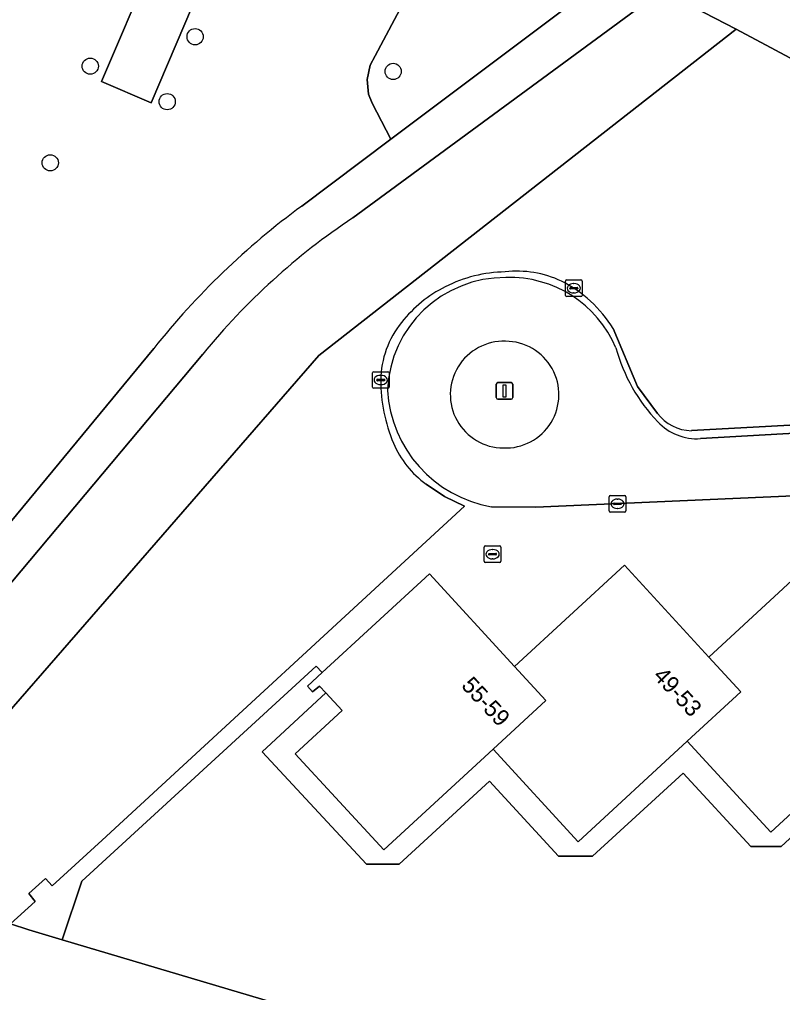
# Model space of a CAD drawing. Extents: x 160349 to 161355, y 381727 to 382854.
# Drawn here: x 160702.1 to 160748.1, y 381912.7 to 381971.4 of the extents above; entities that cross this region are included whole.
import ezdxf

# ---------------------------------------------------------------- set-up
doc = ezdxf.new("R2010")
doc.units = 0
for name, color, linetype in [('IMGEO_Boom', 7, 'Continuous'), ('IMGEO_Brandkraan', 7, 'Continuous'), ('IMGEO_Groenvoorziening', 7, 'Continuous'), ('IMGEO_Kolk', 7, 'Continuous'), ('IMGEO_Lichtmast', 7, 'Continuous'), ('IMGEO_Pand', 7, 'Continuous'), ('IMGEO_Pand_nummerreeks', 7, 'Continuous'), ('IMGEO_Rijbaan_lokaal_gesloten', 7, 'Continuous'), ('IMGEO_Voetpad_halfverhard', 7, 'Continuous'), ('IMGEO_Voetpad_open', 7, 'Continuous')]:
    doc.layers.add(name, color=color, linetype=linetype)

msp = doc.modelspace()

# ---------------------------------------------------------------- linework, layer by layer
at = {"layer": 'IMGEO_Boom'}
for centre in [(160712.658, 381970.314), (160706.338, 381968.54), (160724.592, 381968.224), (160710.976, 381966.402), (160703.928, 381962.718)]:
    msp.add_circle(centre, 0.489, dxfattribs=at)
at = {"layer": 'IMGEO_Brandkraan'}
for p, q in [((160730.081, 381938.714), (160730.081, 381939.566)), ((160730.156, 381939.64), (160731.008, 381939.64)), ((160730.569, 381939.42), (160730.594, 381939.42)), ((160731.082, 381939.566), (160731.082, 381938.714)), ((160730.34, 381939.134), (160730.34, 381939.146)), ((160730.778, 381939.097), (160730.38, 381939.097)), ((160730.383, 381939.183), (160730.781, 381939.183)), ((160730.592, 381938.86), (160730.567, 381938.86)), ((160730.824, 381939.146), (160730.824, 381939.134)), ((160731.008, 381938.64), (160730.156, 381938.64))]:
    msp.add_line(p, q, dxfattribs=at)
for points in [[(160730.081, 381938.714), (160730.081, 381939.566)], [(160730.156, 381939.64), (160731.008, 381939.64)], [(160731.082, 381939.566), (160731.082, 381938.714)], [(160731.008, 381938.64), (160730.156, 381938.64)]]:
    msp.add_lwpolyline(points, dxfattribs=at)
for centre, radius, start, end in [((160730.158, 381939.564), 0.0765, 91.55205, 178.44795), ((160730.158, 381939.564), 0.0765, 91.55205, 178.44795), ((160731.006, 381939.564), 0.0765, 1.55205, 88.44795), ((160731.006, 381939.564), 0.0765, 1.55205, 88.44795), ((160730.38, 381939.143), 0.0403, 85.87752, 175.75265), ((160730.377, 381939.133), 0.0366, 178.93798, 274.71019), ((160730.781, 381939.14), 0.043, 264.86636, 352.45326), ((160730.785, 381939.145), 0.0386, 1.73085, 96.63898), ((160730.158, 381938.716), 0.0765, 181.55205, 268.44795), ((160730.158, 381938.716), 0.0765, 181.55205, 268.44795), ((160731.006, 381938.716), 0.0765, 271.55205, 358.44795), ((160731.006, 381938.716), 0.0765, 271.55205, 358.44795)]:
    msp.add_arc(centre, radius, start, end, dxfattribs=at)
for centre, major_axis, ratio, start_param, end_param in [((160730.568, 381939.14), (-0.387, 0.002), 0.722429, 4.712389, 7.853982), ((160730.593, 381939.14), (-0.39, 0.002), 0.717154, 1.570796, 4.712389)]:
    msp.add_ellipse(centre, major_axis=major_axis, ratio=ratio, start_param=start_param, end_param=end_param, dxfattribs=at)
at = {"layer": 'IMGEO_Groenvoorziening'}
for points in [[(160719.085, 381960.112), (160724.453, 381964.141), (160723.319, 381966.309), (160723.109, 381966.861), (160723.02, 381967.74), (160723.206, 381968.604), (160723.5, 381969.165), (160728.84, 381979.174), (160712.338, 381987.781), (160711.6, 381986.403), (160709.442, 381987.559), (160709.662, 381987.997), (160710.152, 381988.921), (160708.948, 381989.542), (160704.774, 381991.694), (160703.024, 381987.36), (160698.302, 381975.543), (160696.851, 381971.923), (160683.073, 381937.506), (160694.745, 381932.874), (160710.168, 381951.541)], [(160713.126, 381951.198), (160687.876, 381921.119), (160692.7, 381919.619), (160720.104, 381951.115), (160745.256, 381970.771), (160740.787, 381973.103), (160722.158, 381959.401)], [(160742.562, 381946.583), (160784.463, 381948.856), (160784.875, 381948.991), (160785.29, 381949.403), (160745.256, 381970.771), (160720.104, 381951.115), (160692.7, 381919.619), (160701.529, 381916.873), (160703.013, 381918.224), (160702.637, 381918.693), (160703.65, 381919.616), (160704.036, 381919.156), (160707.061, 381921.911), (160728.881, 381942.036), (160727.68, 381942.609), (160726.588, 381943.368)], [(160737.846, 381952.736), (160739.305, 381949.241), (160740.519, 381947.615)], [(160753.532, 381926.659), (160747.962, 381921.535), (160746.136, 381921.535), (160742.065, 381925.96), (160736.612, 381920.943), (160734.554, 381920.943), (160730.387, 381925.473), (160724.948, 381920.47), (160722.977, 381920.47), (160716.693, 381927.236), (160720.526, 381930.796), (160720.149, 381931.202), (160719.729, 381930.86), (160719.425, 381931.19), (160720.314, 381932.008), (160719.952, 381932.403), (160705.831, 381919.449), (160704.645, 381915.916), (160746.482, 381903.49)]]:
    msp.add_lwpolyline(points, dxfattribs=at)
for points in [[(160707.015, 381967.615), (160712.997, 381981.617), (160715.98, 381980.346), (160710.014, 381966.338)], [(160707.015, 381967.615), (160710.014, 381966.338), (160715.98, 381980.346), (160712.997, 381981.617)], [(160728.84, 381979.174), (160723.5, 381969.165), (160723.206, 381968.604), (160723.02, 381967.74), (160723.109, 381966.861), (160723.319, 381966.309), (160724.453, 381964.141), (160738.196, 381974.455), (160731.955, 381977.711), (160731.887, 381977.585)]]:
    msp.add_lwpolyline(points, close=True, dxfattribs=at)
for centre, radius, start, end in [((160746.621, 381922.541), 46.581, 126.23741, 141.49569), ((160744.996, 381925.182), 41.14, 123.71857, 140.77384), ((160731.522, 381947.74), 8.41, 91.24175, 116.76341), ((160732.066, 381950.004), 6.187, 64.49794, 96.7419), ((160731.145, 381948.379), 7.67, 116.39952, 141.98944), ((160731.286, 381948.697), 7.704, 31.62136, 63.4444), ((160729.421, 381949.57), 5.579, 140.72227, 179.27963), ((160733.398, 381949.593), 9.556, 179.71602, 203.17571), ((160742.607, 381949.21), 2.628, 217.38227, 269.01744), ((160729.791, 381947.959), 5.597, 202.32891, 235.09838)]:
    msp.add_arc(centre, radius, start, end, dxfattribs=at)
at = {"layer": 'IMGEO_Kolk'}
for p, q in [((160734.975, 381954.735), (160734.975, 381955.587)), ((160735.05, 381955.661), (160735.902, 381955.661)), ((160735.277, 381955.204), (160735.675, 381955.204)), ((160735.463, 381955.441), (160735.488, 381955.441)), ((160735.976, 381955.587), (160735.976, 381954.735)), ((160735.902, 381954.661), (160735.05, 381954.661)), ((160735.234, 381955.155), (160735.234, 381955.167)), ((160735.672, 381955.118), (160735.274, 381955.118)), ((160735.486, 381954.881), (160735.461, 381954.881)), ((160735.718, 381955.167), (160735.718, 381955.155)), ((160723.342, 381949.21), (160723.342, 381950.062)), ((160723.417, 381950.136), (160724.269, 381950.136)), ((160723.83, 381949.916), (160723.855, 381949.916)), ((160724.343, 381950.062), (160724.343, 381949.21)), ((160723.601, 381949.63), (160723.601, 381949.642)), ((160724.039, 381949.593), (160723.641, 381949.593)), ((160723.644, 381949.679), (160724.042, 381949.679)), ((160723.853, 381949.356), (160723.828, 381949.356)), ((160724.085, 381949.642), (160724.085, 381949.63)), ((160724.269, 381949.136), (160723.417, 381949.136)), ((160737.608, 381941.755), (160737.608, 381942.607)), ((160737.683, 381942.681), (160738.535, 381942.681)), ((160738.096, 381942.461), (160738.121, 381942.461)), ((160738.609, 381942.607), (160738.609, 381941.755)), ((160737.867, 381942.175), (160737.867, 381942.187)), ((160738.305, 381942.138), (160737.907, 381942.138)), ((160737.91, 381942.224), (160738.308, 381942.224)), ((160738.119, 381941.901), (160738.094, 381941.901)), ((160738.351, 381942.187), (160738.351, 381942.175)), ((160738.535, 381941.681), (160737.683, 381941.681))]:
    msp.add_line(p, q, dxfattribs=at)
for points in [[(160734.975, 381954.735), (160734.975, 381955.587)], [(160735.05, 381955.661), (160735.902, 381955.661)], [(160735.976, 381955.587), (160735.976, 381954.735)], [(160735.902, 381954.661), (160735.05, 381954.661)], [(160723.342, 381949.21), (160723.342, 381950.062)], [(160723.417, 381950.136), (160724.269, 381950.136)], [(160724.343, 381950.062), (160724.343, 381949.21)], [(160724.269, 381949.136), (160723.417, 381949.136)], [(160737.608, 381941.755), (160737.608, 381942.607)], [(160737.683, 381942.681), (160738.535, 381942.681)], [(160738.609, 381942.607), (160738.609, 381941.755)], [(160738.535, 381941.681), (160737.683, 381941.681)]]:
    msp.add_lwpolyline(points, dxfattribs=at)
for centre, radius, start, end in [((160735.052, 381955.585), 0.0765, 91.55205, 178.44795), ((160735.052, 381955.585), 0.0765, 91.55205, 178.44795), ((160735.274, 381955.164), 0.0403, 85.87752, 175.75265), ((160735.679, 381955.166), 0.0386, 1.73085, 96.63898), ((160735.9, 381955.585), 0.0765, 1.55205, 88.44795), ((160735.9, 381955.585), 0.0765, 1.55205, 88.44795), ((160735.052, 381954.737), 0.0765, 181.55205, 268.44795), ((160735.052, 381954.737), 0.0765, 181.55205, 268.44795), ((160735.271, 381955.154), 0.0366, 178.93798, 274.71019), ((160735.675, 381955.161), 0.043, 264.86636, 352.45326), ((160735.9, 381954.737), 0.0765, 271.55205, 358.44795), ((160735.9, 381954.737), 0.0765, 271.55205, 358.44795), ((160723.419, 381950.06), 0.0765, 91.55205, 178.44795), ((160723.419, 381950.06), 0.0765, 91.55205, 178.44795), ((160724.267, 381950.06), 0.0765, 1.55205, 88.44795), ((160724.267, 381950.06), 0.0765, 1.55205, 88.44795), ((160723.641, 381949.639), 0.0403, 85.87752, 175.75265), ((160723.638, 381949.629), 0.0366, 178.93798, 274.71019), ((160724.042, 381949.636), 0.043, 264.86636, 352.45326), ((160724.046, 381949.641), 0.0386, 1.73085, 96.63898), ((160723.419, 381949.212), 0.0765, 181.55205, 268.44795), ((160723.419, 381949.212), 0.0765, 181.55205, 268.44795), ((160724.267, 381949.212), 0.0765, 271.55205, 358.44795), ((160724.267, 381949.212), 0.0765, 271.55205, 358.44795), ((160737.685, 381942.605), 0.0765, 91.55205, 178.44795), ((160737.685, 381942.605), 0.0765, 91.55205, 178.44795), ((160738.533, 381942.605), 0.0765, 1.55205, 88.44795), ((160738.533, 381942.605), 0.0765, 1.55205, 88.44795), ((160737.685, 381941.757), 0.0765, 181.55205, 268.44795), ((160737.685, 381941.757), 0.0765, 181.55205, 268.44795), ((160737.907, 381942.184), 0.0403, 85.87752, 175.75265), ((160737.904, 381942.174), 0.0366, 178.93798, 274.71019), ((160738.308, 381942.181), 0.043, 264.86636, 352.45326), ((160738.312, 381942.186), 0.0386, 1.73085, 96.63898), ((160738.533, 381941.757), 0.0765, 271.55205, 358.44795), ((160738.533, 381941.757), 0.0765, 271.55205, 358.44795)]:
    msp.add_arc(centre, radius, start, end, dxfattribs=at)
for centre, major_axis, ratio, start_param, end_param in [((160735.462, 381955.161), (-0.387, 0.002), 0.722429, 4.712389, 7.853982), ((160735.487, 381955.161), (-0.39, 0.002), 0.717154, 1.570796, 4.712389), ((160723.829, 381949.636), (-0.387, 0.002), 0.722429, 4.712389, 7.853982), ((160723.854, 381949.636), (-0.39, 0.002), 0.717154, 1.570796, 4.712389), ((160738.095, 381942.181), (-0.387, 0.002), 0.722429, 4.712389, 7.853982), ((160738.12, 381942.181), (-0.39, 0.002), 0.717154, 1.570796, 4.712389)]:
    msp.add_ellipse(centre, major_axis=major_axis, ratio=ratio, start_param=start_param, end_param=end_param, dxfattribs=at)
at = {"layer": 'IMGEO_Lichtmast'}
for p, q in [((160730.805, 381948.576), (160730.805, 381949.376)), ((160730.805, 381949.376), (160730.805, 381948.576)), ((160730.905, 381949.476), (160731.695, 381949.476)), ((160731.695, 381949.476), (160730.905, 381949.476)), ((160731.795, 381949.376), (160731.795, 381948.576)), ((160731.795, 381948.576), (160731.795, 381949.376)), ((160731.695, 381948.476), (160730.905, 381948.476)), ((160730.905, 381948.476), (160731.695, 381948.476))]:
    msp.add_line(p, q, dxfattribs=at)
msp.add_lwpolyline([(160731.225, 381949.351), (160731.375, 381949.351), (160731.375, 381948.601), (160731.225, 381948.601), (160731.225, 381949.351)], dxfattribs=at)
for centre, start, end in [((160730.905, 381949.376), 90, 180), ((160730.905, 381949.376), 90, 180), ((160731.695, 381949.376), 0, 90), ((160731.695, 381949.376), 360, 90), ((160730.905, 381948.576), 180, 270), ((160730.905, 381948.576), 180, 270), ((160731.695, 381948.576), 270, 0), ((160731.695, 381948.576), 270, 0)]:
    msp.add_arc(centre, 0.1, start, end, dxfattribs=at)
at = {"layer": 'IMGEO_Pand'}
for points in [[(160753.932, 381928.46), (160757.181, 381931.449), (160755.254, 381933.544), (160750.211, 381939.027), (160743.604, 381932.949), (160745.541, 381930.843), (160742.314, 381927.875), (160747.348, 381922.403)], [(160731.902, 381932.381), (160733.796, 381930.323), (160730.608, 381927.39), (160735.732, 381921.82), (160742.314, 381927.875), (160745.541, 381930.843), (160743.604, 381932.949), (160738.523, 381938.472)], [(160731.902, 381932.381), (160726.776, 381937.953), (160720.314, 381932.008), (160719.425, 381931.19), (160719.729, 381930.86), (160720.149, 381931.202), (160720.526, 381930.796), (160721.52, 381929.726), (160718.69, 381927.123), (160724.02, 381921.329), (160730.608, 381927.39), (160733.796, 381930.323)]]:
    msp.add_lwpolyline(points, close=True, dxfattribs=at)
at = {"layer": 'IMGEO_Rijbaan_lokaal_gesloten'}
for points in [[(160784.563, 381948.466), (160784.208, 381948.446), (160743.104, 381946.105)], [(160730.518, 381942.004), (160733.198, 381941.965), (160777.044, 381943.907)]]:
    msp.add_lwpolyline(points, dxfattribs=at)
for centre, radius, start, end in [((160731.323, 381948.728), 7.079, 89.47073, 177.69241), ((160731.623, 381948.878), 6.933, 22.80105, 91.94378), ((160731.251, 381948.756), 3.216, 88.04542, 269.6203), ((160731.363, 381948.754), 3.216, 267.62497, 90.04075), ((160748.068, 381954.338), 10.429, 195.42013, 223.78878), ((160731.795, 381949.454), 7.559, 183.34778, 260.27249), ((160742.883, 381949.293), 3.195, 222.81661, 273.96622)]:
    msp.add_arc(centre, radius, start, end, dxfattribs=at)
at = {"layer": 'IMGEO_Voetpad_halfverhard'}
for points in [[(160722.158, 381959.401), (160740.787, 381973.103), (160738.196, 381974.455), (160724.453, 381964.141), (160719.085, 381960.112)], [(160710.168, 381951.541), (160694.745, 381932.874), (160683.073, 381937.506), (160682.21, 381935.356), (160693.182, 381930.982), (160685.638, 381921.777), (160687.876, 381921.119), (160713.126, 381951.198)], [(160753.932, 381928.46), (160747.348, 381922.403), (160742.314, 381927.875), (160735.732, 381921.82), (160730.608, 381927.39), (160724.02, 381921.329), (160718.69, 381927.123), (160721.52, 381929.726), (160720.526, 381930.796), (160716.693, 381927.236), (160722.977, 381920.47), (160724.948, 381920.47), (160730.387, 381925.473), (160734.554, 381920.943), (160736.612, 381920.943), (160742.065, 381925.96), (160746.136, 381921.535), (160747.962, 381921.535), (160753.532, 381926.659)]]:
    msp.add_lwpolyline(points, dxfattribs=at)
for centre, radius, start, end in [((160746.621, 381922.541), 46.581, 126.23741, 141.49569), ((160744.996, 381925.182), 41.14, 123.71857, 140.77384)]:
    msp.add_arc(centre, radius, start, end, dxfattribs=at)
at = {"layer": 'IMGEO_Voetpad_open'}
for points in [[(160740.787, 381973.103), (160745.256, 381970.771), (160785.29, 381949.403), (160785.583, 381949.242), (160789.391, 381947.15), (160789.629, 381947.019), (160831.29, 381925.762), (160835.192, 381923.816), (160854.514, 381914.18), (160854.739, 381917.742), (160847.981, 381921.238), (160848.187, 381921.638), (160841.525, 381925.098), (160841.319, 381924.698), (160833.22, 381928.892), (160833.426, 381929.292), (160825.379, 381933.478), (160824.977, 381933.582), (160824.596, 381933.592), (160822.597, 381933.17)], [(160740.519, 381947.615), (160739.305, 381949.241), (160737.846, 381952.736)], [(160785.583, 381949.242), (160785.29, 381949.403), (160784.875, 381948.991), (160784.463, 381948.856), (160742.562, 381946.583)], [(160743.104, 381946.105), (160784.208, 381948.446), (160784.563, 381948.466)], [(160777.044, 381943.907), (160733.198, 381941.965), (160730.518, 381942.004)], [(160726.588, 381943.368), (160727.68, 381942.609), (160728.881, 381942.036), (160707.061, 381921.911), (160704.036, 381919.156), (160703.65, 381919.616), (160702.637, 381918.693), (160703.013, 381918.224), (160701.529, 381916.873), (160702.632, 381916.514), (160704.645, 381915.916), (160705.831, 381919.449), (160719.952, 381932.403), (160720.314, 381932.008), (160726.776, 381937.953), (160731.902, 381932.381), (160738.523, 381938.472), (160743.604, 381932.949), (160750.211, 381939.027)], [(160746.482, 381903.49), (160704.645, 381915.916), (160702.632, 381916.514), (160701.529, 381916.873), (160692.7, 381919.619), (160687.876, 381921.119), (160685.638, 381921.777), (160677.695, 381924.114), (160675.478, 381923.832), (160675.082, 381922.833)]]:
    msp.add_lwpolyline(points, dxfattribs=at)
for centre, radius, start, end in [((160731.323, 381948.728), 7.079, 89.47073, 177.69241), ((160731.522, 381947.74), 8.41, 91.24175, 116.76341), ((160732.066, 381950.004), 6.187, 64.49794, 96.7419), ((160731.623, 381948.878), 6.933, 22.80105, 91.94378), ((160731.145, 381948.379), 7.67, 116.39952, 141.98944), ((160731.286, 381948.697), 7.704, 31.62136, 63.4444), ((160729.421, 381949.57), 5.579, 140.72227, 179.27963), ((160731.251, 381948.756), 3.216, 88.04542, 269.6203), ((160731.363, 381948.754), 3.216, 267.62497, 90.04075), ((160748.068, 381954.338), 10.429, 195.42013, 223.78878), ((160733.398, 381949.593), 9.556, 179.71602, 203.17571), ((160731.795, 381949.454), 7.559, 183.34778, 260.27249), ((160742.607, 381949.21), 2.628, 217.38227, 269.01744), ((160742.883, 381949.293), 3.195, 222.81661, 273.96622), ((160729.791, 381947.959), 5.597, 202.32891, 235.09838)]:
    msp.add_arc(centre, radius, start, end, dxfattribs=at)

# ---------------------------------------------------------------- texts
at = {"layer": 'IMGEO_Pand_nummerreeks'}
for s, rotation, p in [('55-59', 313.04611, (160728.65, 381931.181)), ('49-53', 313.04749, (160740.206, 381931.767))]:
    msp.add_text(s, height=1, rotation=rotation, dxfattribs=at).set_placement(p)

doc.saveas('drawing.dxf')
